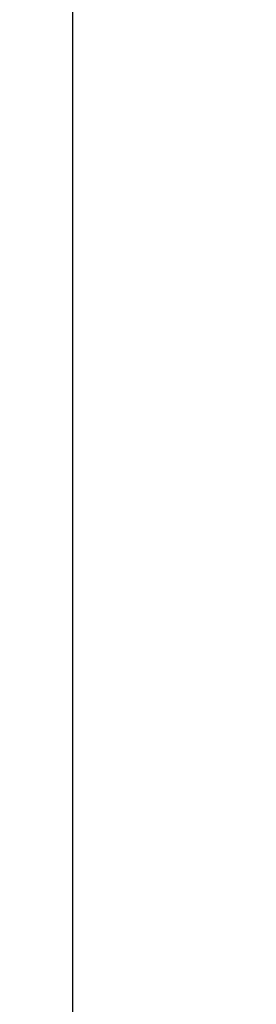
# Model space of a CAD drawing. Header units: millimetres. Extents: x -505 to 505, y 0 to 800.
# Tile 573 of 656: x -151.672 to -151.416, y 341.9 to 342.964. Entities that reach past the tile are written whole.
import ezdxf

# ---------------------------------------------------------------- set-up
doc = ezdxf.new("R2010")
doc.units = ezdxf.units.MM
doc.header["$MEASUREMENT"] = 0
doc.layers.add('IGES level 1', color=255, linetype='Continuous')
doc.layers.add('IGES level 12', color=255, linetype='Continuous')

msp = doc.modelspace()

# ---------------------------------------------------------------- linework, layer by layer
at = {"layer": 'IGES level 1'}
for points in [[(-191.1858, 355.9795, 190.2519), (20.9076, 347.2191, 21.6132), (233.0011, 338.4587, -147.0255)], [(233.0011, 338.4587, -147.0255), (20.9076, 347.2191, 21.6132), (-191.1858, 355.9795, 190.2519)], [(195.4775, 337.9529, -156.7623), (-20.8055, 346.8863, 15.2077), (-237.0886, 355.8198, 187.1776)], [(-237.0886, 355.8198, 187.1776), (-20.8055, 346.8863, 15.2077), (195.4775, 337.9529, -156.7623)]]:
    msp.add_open_spline(points, degree=2, dxfattribs=at)
at = {"layer": 'IGES level 12'}
for points in [[(-233.0011, 338.4587, -147.0255), (-128.9429, 342.7568, -64.2873), (-24.8846, 347.0548, 18.451)], [(-24.8846, 347.0548, 18.451), (-128.9429, 342.7568, -64.2873), (-233.0011, 338.4587, -147.0255)], [(-151.6153, 346.7015, -104.0071), (-151.6153, 343.7055, -103.8515), (-151.6153, 340.7096, -103.6959)], [(0, 346.027, -1.3351), (-97.7388, 341.9899, -79.0487), (-195.4775, 337.9529, -156.7623)], [(-195.4775, 337.9529, -156.7623), (-97.7388, 341.9899, -79.0487), (0, 346.027, -1.3351)]]:
    msp.add_open_spline(points, degree=2, dxfattribs=at)

doc.saveas('drawing.dxf')
